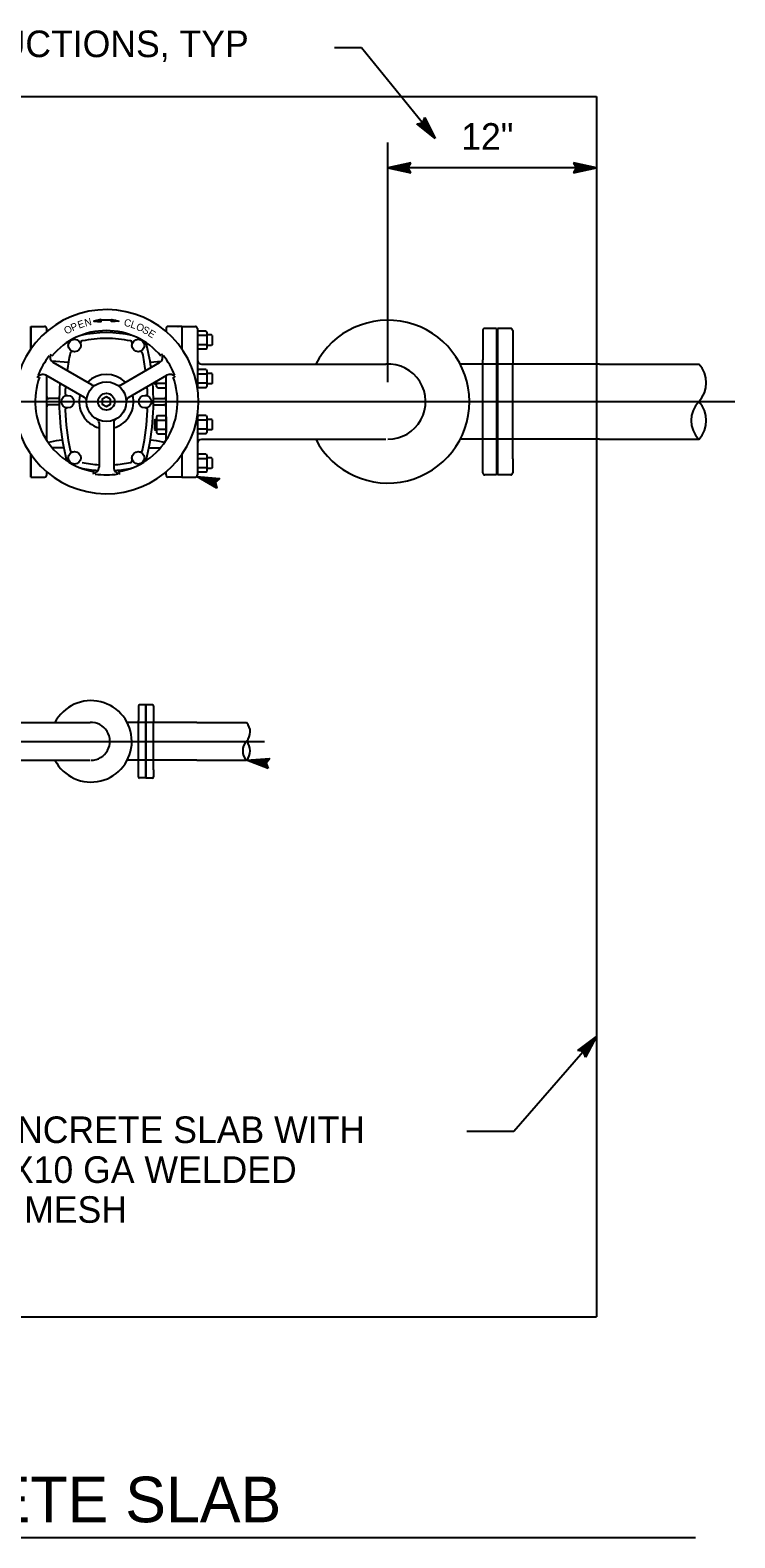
# Model space of a CAD drawing. Extents: x 6710407 to 6714861, y 1868090 to 1871317.
# Drawn here: x 6713934 to 6714119.3, y 1869764.3 to 1870161.2 of the extents above; entities that cross this region are included whole.
import ezdxf

# ---------------------------------------------------------------- set-up
doc = ezdxf.new("R2010")
doc.units = 0
doc.layers.add('Nongeo Data(60)', color=7, linetype='Continuous')

msp = doc.modelspace()

# ---------------------------------------------------------------- linework, layer by layer
at = {"layer": 'Nongeo Data(60)'}
for p, q in [((6714021.1, 1870156.56), (6714014, 1870156.56)), ((6714040.52, 1870132.75), (6714021.1, 1870156.56)), ((6713660.63, 1870143.75), (6714082.91, 1870143.75)), ((6714082.91, 1870143.75), (6714082.91, 1869916.69)), ((6714037.27, 1870136.81), (6714037.82, 1870138.27)), ((6714037.38, 1870137.12), (6714037.93, 1870135.99)), ((6714037.54, 1870137.47), (6714038.8, 1870134.91)), ((6714037.68, 1870137.88), (6714039.66, 1870133.83)), ((6714037.82, 1870138.27), (6714037.82, 1870138.27)), ((6714037.82, 1870138.27), (6714040.52, 1870132.75)), ((6714035.73, 1870136.6), (6714037.27, 1870136.81)), ((6714040.52, 1870132.75), (6714035.73, 1870136.6)), ((6714035.73, 1870136.6), (6714035.73, 1870136.6)), ((6714039.65, 1870133.83), (6714036.16, 1870136.65)), ((6714038.8, 1870134.91), (6714036.54, 1870136.72)), ((6714037.93, 1870135.99), (6714036.97, 1870136.76)), ((6714028.09, 1870068.54), (6714028.09, 1870131.68)), ((6714040.52, 1870132.75), (6714040.52, 1870132.75)), ((6714034.09, 1870126.31), (6714028.09, 1870124.97)), ((6714033.88, 1870125.95), (6714029.47, 1870124.97)), ((6714033.64, 1870125.59), (6714030.86, 1870124.97)), ((6714033.47, 1870125.24), (6714032.24, 1870124.97)), ((6714033.29, 1870124.97), (6714034.09, 1870126.31)), ((6714034.09, 1870126.31), (6714034.09, 1870126.31)), ((6714082.91, 1870124.97), (6714076.91, 1870126.3)), ((6714076.91, 1870126.3), (6714076.91, 1870126.3)), ((6714076.91, 1870126.3), (6714077.71, 1870124.97)), ((6714081.52, 1870124.97), (6714077.14, 1870125.94)), ((6714080.15, 1870124.96), (6714077.32, 1870125.59)), ((6714078.77, 1870124.96), (6714077.56, 1870125.23)), ((6714028.09, 1870124.97), (6714028.09, 1870124.97)), ((6714028.09, 1870124.97), (6714034.09, 1870123.64)), ((6714082.91, 1870124.97), (6714028.09, 1870124.97)), ((6714029.48, 1870124.96), (6714033.86, 1870124)), ((6714030.86, 1870124.97), (6714033.68, 1870124.34)), ((6714032.24, 1870124.97), (6714033.45, 1870124.7)), ((6714034.09, 1870123.64), (6714033.29, 1870124.97)), ((6714034.09, 1870123.64), (6714034.09, 1870123.64)), ((6714077.71, 1870124.97), (6714076.91, 1870123.63)), ((6714076.91, 1870123.63), (6714082.91, 1870124.97)), ((6714076.91, 1870123.63), (6714076.91, 1870123.63)), ((6714077.13, 1870123.98), (6714081.53, 1870124.97)), ((6714077.36, 1870124.34), (6714080.15, 1870124.96)), ((6714077.54, 1870124.69), (6714078.77, 1870124.96)), ((6714082.91, 1870124.97), (6714082.91, 1870124.97)), ((6713934.2, 1870083.24), (6713937.78, 1870083.24)), ((6713934.2, 1870077.35), (6713934.2, 1870083.24)), ((6713934.2, 1870083.24), (6713934.2, 1870077.35)), ((6713938.33, 1870081.88), (6713938.33, 1870082.69)), ((6713969.72, 1870082), (6713969.58, 1870082)), ((6713969.72, 1870082.69), (6713969.72, 1870081.88)), ((6713973.85, 1870083.24), (6713970.27, 1870083.24)), ((6713972.82, 1870083.24), (6713970.27, 1870083.24)), ((6713973.85, 1870083.24), (6713973.85, 1870077.35)), ((6713973.85, 1870083.24), (6713973.85, 1870077.35)), ((6713973.85, 1870083.24), (6713977.43, 1870083.24)), ((6713977.98, 1870082.69), (6713977.98, 1870067.06)), ((6713978.16, 1870082), (6713977.98, 1870081.68)), ((6713977.98, 1870081.68), (6713977.98, 1870077.55)), ((6713980.26, 1870082), (6713978.16, 1870082)), ((6713980.26, 1870082), (6713980.45, 1870081.68)), ((6713980.45, 1870081.68), (6713980.45, 1870077.55)), ((6714053.04, 1870082.2), (6714053.04, 1870074.4)), ((6714056.64, 1870082.71), (6714053.55, 1870082.71)), ((6714056.64, 1870082.71), (6714056.64, 1870054.67)), ((6714060.38, 1870082.72), (6714056.91, 1870082.72)), ((6714056.91, 1870082.72), (6714056.91, 1870054.09)), ((6714060.94, 1870082.16), (6714060.94, 1870073.38)), ((6713980.26, 1870080.8), (6713978.17, 1870080.8)), ((6713980.26, 1870078.42), (6713978.17, 1870078.42)), ((6713981.7, 1870080.99), (6713980.45, 1870080.99)), ((6713981.7, 1870078.24), (6713980.45, 1870078.24)), ((6713981.83, 1870080.86), (6713981.7, 1870080.99)), ((6713981.83, 1870078.37), (6713981.7, 1870078.24)), ((6713981.83, 1870080.86), (6713981.83, 1870078.37)), ((6713944.03, 1870073.76), (6713939.62, 1870074.06)), ((6713950.17, 1870067.87), (6713940.05, 1870073.71)), ((6713957.88, 1870067.87), (6713968, 1870073.71)), ((6713965.54, 1870073.86), (6713968.43, 1870074.06)), ((6713978.16, 1870077.23), (6713977.98, 1870077.55)), ((6713980.26, 1870077.23), (6713978.16, 1870077.23)), ((6713980.26, 1870077.23), (6713980.45, 1870077.55)), ((6714053.04, 1870052.43), (6714053.04, 1870074.4)), ((6713948.25, 1870064.53), (6713938.12, 1870070.37)), ((6713938.33, 1870053.21), (6713938.33, 1870070.25)), ((6713959.81, 1870064.53), (6713969.93, 1870070.37)), ((6713969.72, 1870053.21), (6713969.72, 1870070.25)), ((6713969.72, 1870067.42), (6713969.72, 1870070.25)), ((6713978.16, 1870071.86), (6713977.98, 1870071.54)), ((6713977.98, 1870071.54), (6713977.98, 1870067.42)), ((6713980.26, 1870071.86), (6713978.16, 1870071.86)), ((6713980.26, 1870070.67), (6713978.17, 1870070.67)), ((6713979.08, 1870073.33), (6713991.31, 1870073.33)), ((6713980.26, 1870071.86), (6713980.45, 1870071.54)), ((6713980.45, 1870071.54), (6713980.45, 1870067.42)), ((6713981.7, 1870070.86), (6713980.45, 1870070.86)), ((6713981.83, 1870070.72), (6713981.7, 1870070.86)), ((6713981.83, 1870070.72), (6713981.83, 1870068.24)), ((6713991.31, 1870073.33), (6714027.56, 1870073.33)), ((6714083.7, 1870073.33), (6714047.1, 1870073.33)), ((6714060.94, 1870048.38), (6714060.94, 1870073.38)), ((6714083.7, 1870073.33), (6714109.85, 1870073.33)), ((6713966.7, 1870068.24), (6713966.7, 1870068.51)), ((6713966.7, 1870068.24), (6713966.83, 1870068.1)), ((6713966.83, 1870068.1), (6713967.25, 1870068.1)), ((6713967.25, 1870067.42), (6713967.25, 1870068.83)), ((6713967.44, 1870067.1), (6713967.25, 1870067.42)), ((6713967.44, 1870068.29), (6713969.53, 1870068.29)), ((6713967.44, 1870067.1), (6713969.53, 1870067.1)), ((6713969.53, 1870067.1), (6713969.72, 1870067.42)), ((6713978.16, 1870067.1), (6713977.98, 1870067.42)), ((6713980.26, 1870067.1), (6713978.16, 1870067.1)), ((6713980.26, 1870068.29), (6713978.17, 1870068.29)), ((6713980.26, 1870067.1), (6713980.45, 1870067.42)), ((6713981.7, 1870068.1), (6713980.45, 1870068.1)), ((6713981.83, 1870068.24), (6713981.7, 1870068.1)), ((6713624.49, 1870063.43), (6714119.34, 1870063.43)), ((6713941.64, 1870064.24), (6713938.88, 1870064.24)), ((6713941.64, 1870062.59), (6713938.88, 1870062.59)), ((6713966.41, 1870064.24), (6713969.17, 1870064.24)), ((6713966.41, 1870062.59), (6713969.17, 1870062.59)), ((6713952.1, 1870057.86), (6713952.1, 1870046.16)), ((6713955.95, 1870057.86), (6713955.95, 1870046.16)), ((6713966.7, 1870058.6), (6713966.83, 1870058.73)), ((6713966.7, 1870058.6), (6713966.7, 1870056.11)), ((6713966.83, 1870058.73), (6713967.25, 1870058.73)), ((6713967.44, 1870059.74), (6713967.25, 1870059.42)), ((6713967.25, 1870059.42), (6713967.25, 1870055.29)), ((6713967.44, 1870059.74), (6713969.53, 1870059.74)), ((6713967.44, 1870058.55), (6713969.53, 1870058.55)), ((6713969.53, 1870059.74), (6713969.72, 1870059.42)), ((6713969.72, 1870059.42), (6713969.72, 1870055.29)), ((6713977.98, 1870059.77), (6713977.98, 1870044.14)), ((6713978.16, 1870059.74), (6713977.98, 1870059.42)), ((6713977.98, 1870059.42), (6713977.98, 1870055.29)), ((6713980.26, 1870059.74), (6713978.16, 1870059.74)), ((6713980.26, 1870058.55), (6713978.17, 1870058.55)), ((6713980.26, 1870059.74), (6713980.45, 1870059.42)), ((6713980.45, 1870059.42), (6713980.45, 1870055.29)), ((6713981.7, 1870058.73), (6713980.45, 1870058.73)), ((6713981.83, 1870058.6), (6713981.7, 1870058.73)), ((6713981.83, 1870058.6), (6713981.83, 1870056.11)), ((6713966.7, 1870056.11), (6713966.83, 1870055.98)), ((6713966.83, 1870055.98), (6713967.25, 1870055.98)), ((6713967.44, 1870054.97), (6713967.25, 1870055.29)), ((6713967.44, 1870056.16), (6713969.53, 1870056.16)), ((6713967.44, 1870054.97), (6713969.53, 1870054.97)), ((6713969.53, 1870054.97), (6713969.72, 1870055.29)), ((6713978.16, 1870054.97), (6713977.98, 1870055.29)), ((6713980.26, 1870054.97), (6713978.16, 1870054.97)), ((6713980.26, 1870056.16), (6713978.17, 1870056.16)), ((6713980.26, 1870054.97), (6713980.45, 1870055.29)), ((6713981.7, 1870055.98), (6713980.45, 1870055.98)), ((6713981.83, 1870056.11), (6713981.7, 1870055.98)), ((6714056.64, 1870054.67), (6714056.64, 1870044.15)), ((6714056.91, 1870054.09), (6714056.91, 1870044.14)), ((6713942.81, 1870051.3), (6713939.75, 1870051.3)), ((6713965.24, 1870051.3), (6713968.3, 1870051.3)), ((6713979.08, 1870053.51), (6713991.31, 1870053.51)), ((6713991.31, 1870053.51), (6714027.56, 1870053.51)), ((6714083.7, 1870053.51), (6714047.09, 1870053.51)), ((6714053.04, 1870044.67), (6714053.04, 1870052.46)), ((6714083.7, 1870053.51), (6714109.85, 1870053.51)), ((6713934.2, 1870043.59), (6713934.2, 1870049.49)), ((6713934.2, 1870049.49), (6713934.2, 1870043.59)), ((6713973.85, 1870049.49), (6713973.85, 1870043.59)), ((6713973.85, 1870049.49), (6713973.85, 1870043.59)), ((6713978.16, 1870049.61), (6713977.98, 1870049.29)), ((6713977.98, 1870049.29), (6713977.98, 1870045.16)), ((6713980.26, 1870049.61), (6713978.16, 1870049.61)), ((6713980.26, 1870048.41), (6713978.17, 1870048.41)), ((6713980.26, 1870046.03), (6713978.17, 1870046.03)), ((6713980.26, 1870049.61), (6713980.45, 1870049.29)), ((6713980.45, 1870049.29), (6713980.45, 1870045.16)), ((6713981.7, 1870048.6), (6713980.45, 1870048.6)), ((6713981.7, 1870045.84), (6713980.45, 1870045.84)), ((6713981.83, 1870048.47), (6713981.7, 1870048.6)), ((6713981.83, 1870045.98), (6713981.7, 1870045.84)), ((6713981.83, 1870048.47), (6713981.83, 1870045.98)), ((6714060.94, 1870048.38), (6714060.94, 1870044.7)), ((6713934.2, 1870043.59), (6713937.78, 1870043.59)), ((6713938.33, 1870044.14), (6713938.33, 1870044.96)), ((6713969.72, 1870044.84), (6713969.58, 1870044.84)), ((6713969.72, 1870044.14), (6713969.72, 1870044.96)), ((6713973.85, 1870043.59), (6713970.27, 1870043.59)), ((6713973.85, 1870043.59), (6713977.43, 1870043.59)), ((6713983.09, 1870040.61), (6713977.78, 1870043.72)), ((6713977.78, 1870043.72), (6713977.78, 1870043.72)), ((6713977.78, 1870043.72), (6713983.9, 1870043.16)), ((6713983.09, 1870040.61), (6713977.78, 1870043.72)), ((6713977.78, 1870043.72), (6713977.78, 1870043.72)), ((6713977.78, 1870043.72), (6713983.9, 1870043.16)), ((6713978.16, 1870044.84), (6713977.98, 1870045.16)), ((6713980.26, 1870044.84), (6713978.16, 1870044.84)), ((6713982.99, 1870041.02), (6713979.1, 1870043.3)), ((6713982.99, 1870041.02), (6713979.1, 1870043.3)), ((6713979.11, 1870043.3), (6713983.57, 1870042.89)), ((6713979.11, 1870043.3), (6713983.57, 1870042.89)), ((6713980.26, 1870044.84), (6713980.45, 1870045.16)), ((6713982.88, 1870041.43), (6713980.41, 1870042.88)), ((6713980.41, 1870042.88), (6713983.29, 1870042.61)), ((6713982.88, 1870041.43), (6713980.41, 1870042.88)), ((6713980.41, 1870042.88), (6713983.29, 1870042.61)), ((6713982.81, 1870041.82), (6713981.73, 1870042.45)), ((6713981.73, 1870042.45), (6713982.96, 1870042.34)), ((6713982.81, 1870041.82), (6713981.73, 1870042.45)), ((6713981.73, 1870042.45), (6713982.96, 1870042.34)), ((6713983.9, 1870043.16), (6713982.73, 1870042.13)), ((6713983.9, 1870043.16), (6713982.73, 1870042.13)), ((6713982.73, 1870042.13), (6713983.09, 1870040.61)), ((6713982.73, 1870042.13), (6713983.09, 1870040.61)), ((6713983.9, 1870043.16), (6713983.9, 1870043.16)), ((6713983.9, 1870043.16), (6713983.9, 1870043.16)), ((6714056.64, 1870044.15), (6714053.55, 1870044.15)), ((6714060.38, 1870044.14), (6714056.91, 1870044.14)), ((6713983.09, 1870040.61), (6713983.09, 1870040.61)), ((6713983.09, 1870040.61), (6713983.09, 1870040.61)), ((6713962.48, 1869983.37), (6713962.48, 1869979.47)), ((6713964.28, 1869983.62), (6713962.73, 1869983.62)), ((6713964.28, 1869983.62), (6713964.28, 1869969.61)), ((6713966.15, 1869983.63), (6713964.41, 1869983.63)), ((6713964.41, 1869983.63), (6713964.41, 1869969.31)), ((6713966.43, 1869983.35), (6713966.43, 1869978.96)), ((6713931.61, 1869978.93), (6713949.74, 1869978.93)), ((6713977.81, 1869978.93), (6713959.51, 1869978.93)), ((6713962.48, 1869968.49), (6713962.48, 1869979.47)), ((6713966.43, 1869966.46), (6713966.43, 1869978.96)), ((6713977.81, 1869978.93), (6713990.88, 1869978.93)), ((6713748.2, 1869973.99), (6713995.63, 1869973.99)), ((6713931.61, 1869969.02), (6713949.74, 1869969.02)), ((6713977.81, 1869969.02), (6713959.5, 1869969.02)), ((6713962.48, 1869964.6), (6713962.48, 1869968.5)), ((6713964.28, 1869969.61), (6713964.28, 1869964.35)), ((6713964.41, 1869969.31), (6713964.41, 1869964.34)), ((6713966.43, 1869966.46), (6713966.43, 1869964.62)), ((6713977.81, 1869969.02), (6713990.88, 1869969.02)), ((6713990.88, 1869969.02), (6713997.01, 1869969.48)), ((6713996.63, 1869966.84), (6713990.88, 1869969.02)), ((6713990.88, 1869969.02), (6713990.88, 1869969.02)), ((6713996.46, 1869967.22), (6713992.24, 1869968.82)), ((6713992.26, 1869968.82), (6713996.72, 1869969.16)), ((6713993.61, 1869968.62), (6713996.5, 1869968.84)), ((6713996.28, 1869967.61), (6713993.61, 1869968.62)), ((6713994.98, 1869968.43), (6713996.22, 1869968.52)), ((6713996.16, 1869967.98), (6713994.98, 1869968.43)), ((6713997.01, 1869969.48), (6713996.03, 1869968.28)), ((6713996.03, 1869968.28), (6713996.63, 1869966.84)), ((6713996.63, 1869966.84), (6713996.63, 1869966.84)), ((6713997.01, 1869969.48), (6713997.01, 1869969.48)), ((6713964.28, 1869964.35), (6713962.73, 1869964.35)), ((6713966.15, 1869964.34), (6713964.41, 1869964.34)), ((6714082.91, 1869916.69), (6714082.91, 1869822.47)), ((6714082.91, 1869896.31), (6714061.24, 1869871.25)), ((6714078.02, 1869892.58), (6714082.91, 1869896.31)), ((6714078.43, 1869892.52), (6714082.02, 1869895.26)), ((6714082.02, 1869895.24), (6714079.94, 1869891.27)), ((6714082.91, 1869896.31), (6714080.07, 1869890.86)), ((6714082.91, 1869896.31), (6714082.91, 1869896.31)), ((6714079.56, 1869892.33), (6714078.02, 1869892.58)), ((6714078.02, 1869892.58), (6714078.02, 1869892.58)), ((6714078.86, 1869892.47), (6714081.13, 1869894.2)), ((6714079.24, 1869892.38), (6714080.24, 1869893.14)), ((6714080.07, 1869890.86), (6714079.56, 1869892.33)), ((6714080.24, 1869893.14), (6714079.67, 1869892.04)), ((6714081.13, 1869894.2), (6714079.79, 1869891.63)), ((6714080.07, 1869890.86), (6714080.07, 1869890.86)), ((6714061.24, 1869871.25), (6714048.82, 1869871.25)), ((6713660.63, 1869822.47), (6714082.91, 1869822.47)), ((6714108.97, 1869764.3), (6713657.08, 1869764.3))]:
    msp.add_line(p, q, dxfattribs=at)
for points in [[(6713952.65, 1870084.47), (6713952.6, 1870085.09), (6713950.77, 1870084.64)], [(6713955.4, 1870084.47), (6713955.45, 1870085.09), (6713957.28, 1870084.64)], [(6713955.13, 1870064.05), (6713954.03, 1870064.69), (6713952.92, 1870064.05), (6713952.92, 1870062.78), (6713954.03, 1870062.15), (6713955.13, 1870062.78)]]:
    msp.add_lwpolyline(points, close=True, dxfattribs=at)
for centre, radius in [((6713945.66, 1870078.2), 1.65), ((6713962.39, 1870078.2), 1.65), ((6713954.03, 1870063.42), 5.23), ((6713943.84, 1870063.42), 1.65), ((6713954.03, 1870063.42), 2.2), ((6713964.21, 1870063.42), 1.65), ((6713945.66, 1870048.64), 1.65), ((6713962.39, 1870048.64), 1.65)]:
    msp.add_circle(centre, radius, dxfattribs=at)
for centre, radius, start, end in [((6713954.03, 1870063.42), 24.23, 359.4109, 359.3632), ((6713937.78, 1870082.69), 0.551, 0, 90), ((6713954.03, 1870063.42), 18.72, 39.8969, 140.1031), ((6713954.03, 1870049.35), 32.24, 77.8489, 102.1511), ((6713954.03, 1870063.42), 21.48, 83.2861, 96.7139), ((6713970.27, 1870082.69), 0.551, 90, 180), ((6713972.82, 1870083.79), 0.551, 270, 281.7683), ((6713977.43, 1870082.69), 0.551, 0, 90), ((6714028.09, 1870063.43), 21.43, 207.5711, 152.4959), ((6714053.55, 1870082.2), 0.514, 90, 180), ((6714060.38, 1870082.16), 0.557, 0, 90), ((6713947.76, 1870078.87), 0.551, 101.9861, 197.6595), ((6713954.03, 1870049.35), 30.72, 90, 101.9861), ((6713954.03, 1870049.35), 30.72, 78.0139, 90), ((6713960.29, 1870078.87), 0.551, 342.3405, 78.0139), ((6713903.37, 1870063.42), 63.05, 8.2117, 14.2666), ((6713954.03, 1870063.42), 19.27, 141.1733, 159.046), ((6713940.87, 1870075.14), 1.65, 151.7915, 240), ((6714004.68, 1870063.42), 61.53, 168.0092, 172.3531), ((6713945.03, 1870076.09), 0.551, 73.3926, 168.0092), ((6713963.02, 1870076.09), 0.551, 11.9908, 106.6074), ((6713903.37, 1870063.42), 61.53, 7.6469, 11.9908), ((6713967.18, 1870075.14), 1.65, 300, 31.3135), ((6713954.03, 1870063.42), 19.27, 21.1733, 39.046), ((6713979.08, 1870074.43), 1.1, 180, 270), ((6713954.03, 1870063.42), 18.72, 159.8969, 260.1031), ((6713937.29, 1870068.94), 1.65, 60, 151.3135), ((6713954.03, 1870063.42), 7.16, 45.6185, 134.3815), ((6713954.03, 1870063.42), 18.72, 279.8969, 20.1031), ((6713970.76, 1870068.94), 1.65, 31.7915, 120), ((6714028.09, 1870063.43), 9.91, 270.0006, 93.0872), ((6714104.62, 1870068.38), 7.2, 316.4429, 43.4774), ((6714004.68, 1870063.42), 63.05, 175.6145, 194.2666), ((6714004.68, 1870063.42), 61.53, 176.2924, 177.9322), ((6713950.72, 1870068.82), 1.1, 240, 301.4281), ((6713957.33, 1870068.82), 1.1, 238.5719, 300), ((6713903.37, 1870063.42), 63.05, 345.7334, 4.3855), ((6713903.37, 1870063.42), 61.53, 2.0678, 3.7076), ((6713938.88, 1870064.79), 0.551, 180, 270), ((6713938.88, 1870062.04), 0.551, 90, 180), ((6713943.74, 1870065.62), 0.551, 177.9322, 272.5489), ((6713943.74, 1870061.22), 0.551, 87.4512, 182.0678), ((6713954.03, 1870063.42), 7.16, 165.6185, 254.3815), ((6713947.7, 1870063.57), 1.1, 358.5719, 60), ((6713954.03, 1870063.42), 7.16, 285.6185, 14.3815), ((6713960.36, 1870063.57), 1.1, 120, 181.4281), ((6713964.31, 1870065.62), 0.551, 267.4512, 2.0678), ((6713964.31, 1870061.22), 0.551, 357.9322, 92.5489), ((6713969.17, 1870064.79), 0.551, 270, 0), ((6713969.17, 1870062.04), 0.551, 0, 90), ((6714115.04, 1870058.46), 7.19, 136.4033, 223.6763), ((6714104.62, 1870058.45), 7.2, 316.5406, 43.539), ((6714004.68, 1870063.42), 61.53, 182.0678, 191.9908), ((6713951, 1870057.86), 1.1, 0, 61.4281), ((6713957.05, 1870057.86), 1.1, 118.5719, 180), ((6713903.37, 1870063.42), 61.53, 348.0092, 357.9322), ((6713939.76, 1870050.92), 1.9, 107.3138, 121.0416), ((6713944.61, 1870031.92), 21.5, 95.7603, 104.5761), ((6713945.03, 1870050.75), 0.551, 191.9908, 286.6074), ((6713963.02, 1870050.75), 0.551, 253.3926, 348.0092), ((6713963.44, 1870031.92), 21.5, 75.4239, 84.2397), ((6713968.29, 1870050.92), 1.9, 58.9584, 72.6862), ((6713979.08, 1870052.4), 1.1, 90, 180), ((6713954.03, 1870077.48), 32.24, 257.8489, 266.0685), ((6713954.03, 1870077.48), 30.72, 258.0139, 266.4033), ((6713950.45, 1870046.16), 1.65, 271.7915, 0), ((6713954.03, 1870077.48), 30.72, 273.5967, 281.9861), ((6713957.6, 1870046.16), 1.65, 180, 271.3135), ((6713954.03, 1870077.48), 32.24, 273.9315, 282.1511), ((6713960.29, 1870047.97), 0.551, 281.9861, 17.6595), ((6713937.78, 1870044.14), 0.551, 270, 0), ((6713954.03, 1870063.42), 19.27, 261.1733, 279.046), ((6713970.27, 1870044.14), 0.551, 180, 270), ((6713977.43, 1870044.14), 0.551, 270, 0), ((6713977.43, 1870044.14), 0.551, 309.9587, 0), ((6714053.55, 1870044.67), 0.514, 180, 270), ((6714060.38, 1870044.7), 0.557, 270, 0), ((6713950, 1869973.99), 10.72, 207.5711, 152.4959), ((6713962.73, 1869983.37), 0.257, 90, 180), ((6713966.15, 1869983.35), 0.279, 0, 90), ((6713950, 1869973.99), 4.96, 270.0006, 93.0872), ((6713988.27, 1869976.46), 3.6, 316.4429, 43.4774), ((6713993.48, 1869971.5), 3.59, 136.4033, 223.6763), ((6713988.26, 1869971.5), 3.6, 316.5406, 43.539), ((6713962.73, 1869964.6), 0.257, 180, 270), ((6713966.15, 1869964.62), 0.279, 270, 0)]:
    msp.add_arc(centre, radius, start, end, dxfattribs=at)

# ---------------------------------------------------------------- texts
for s, height, p in [('FROM OBSTRUCTIONS, TYP', 7, (6713863.55, 1870154.13)), ('12"', 7, (6714047.36, 1870129.75)), ('6" CONCRETE SLAB WITH', 7, (6713905.36, 1869868.24)), ('6"X6"X10 GA WELDED', 7, (6713905.36, 1869857.74)), ('WIRE MESH', 7, (6713905.36, 1869847.24)), ('BACKFLOW PREVENTER CONCRETE SLAB', 12, (6713667.44, 1869768.4))]:
    msp.add_text(s, height=height, dxfattribs=at).set_placement(p)
for s, rotation, p in [('O', 29.3391, (6713943.53, 1870081.05)), ('P', 24.3391, (6713945.16, 1870081.91)), ('E', 19.3391, (6713946.85, 1870082.63)), ('N', 14.3391, (6713948.52, 1870083.19)), ('C', 346.0732, (6713958.49, 1870083.45)), ('L', 341.3857, (6713960.2, 1870083)), ('O', 336.6982, (6713961.65, 1870082.48)), ('S', 332.0107, (6713963.26, 1870081.76)), ('E', 327.3232, (6713964.75, 1870080.94))]:
    msp.add_text(s, height=1.93, rotation=rotation, dxfattribs=at).set_placement(p)

doc.saveas('drawing.dxf')
